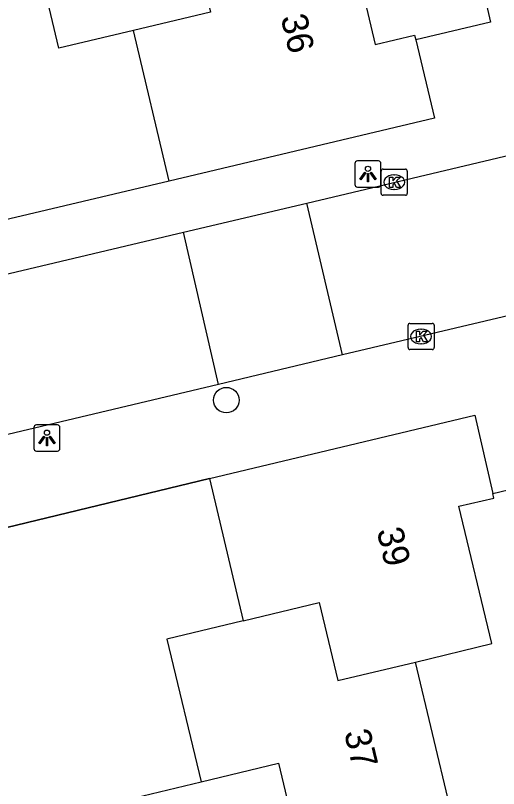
# Model space of a CAD drawing. Extents: x 158038 to 159242, y 380133 to 381214.
# Drawn here: x 158558.46 to 158576.94, y 380475.45 to 380505 of the extents above; entities that cross this region are included whole.
import ezdxf

# ---------------------------------------------------------------- set-up
doc = ezdxf.new("R2010")
doc.units = 0
for name, color, linetype in [('IMGEO_Boom', 7, 'Continuous'), ('IMGEO_Hek', 7, 'Continuous'), ('IMGEO_Kolk', 7, 'Continuous'), ('IMGEO_Lichtpunt', 7, 'Continuous'), ('IMGEO_Pand', 7, 'Continuous'), ('IMGEO_Pand_nummerreeks', 7, 'Continuous'), ('IMGEO_Rijbaan_lokaal_open', 7, 'Continuous'), ('IMGEO_Voetpad_open', 7, 'Continuous')]:
    doc.layers.add(name, color=color, linetype=linetype)

msp = doc.modelspace()

# ---------------------------------------------------------------- linework, layer by layer
at = {"layer": 'IMGEO_Boom'}
msp.add_circle((158566.528, 380490.295), 0.489, dxfattribs=at)
at = {"layer": 'IMGEO_Hek'}
for points in [[(158564.336, 380498.667), (158544.171, 380493.905)], [(158565.881, 380487.297), (158555.012, 380484.672)]]:
    msp.add_lwpolyline(points, dxfattribs=at)
at = {"layer": 'IMGEO_Kolk'}
for p, q in [((158572.446, 380498.199), (158572.446, 380499.051)), ((158572.521, 380499.125), (158573.373, 380499.125)), ((158573.447, 380499.051), (158573.447, 380498.199)), ((158572.934, 380498.905), (158572.959, 380498.905)), ((158573.373, 380498.125), (158572.521, 380498.125)), ((158572.957, 380498.345), (158572.932, 380498.345)), ((158573.475, 380492.304), (158573.475, 380493.156)), ((158573.55, 380493.23), (158574.402, 380493.23)), ((158574.476, 380493.156), (158574.476, 380492.304)), ((158573.963, 380493.01), (158573.988, 380493.01)), ((158574.402, 380492.23), (158573.55, 380492.23)), ((158573.986, 380492.45), (158573.961, 380492.45))]:
    msp.add_line(p, q, dxfattribs=at)
for points in [[(158572.446, 380498.199), (158572.446, 380499.051)], [(158572.521, 380499.125), (158573.373, 380499.125)], [(158573.447, 380499.051), (158573.447, 380498.199)], [(158572.767, 380498.825), (158572.89, 380498.825), (158572.89, 380498.674), (158573.02, 380498.825), (158573.184, 380498.825), (158573.038, 380498.674), (158573.191, 380498.425), (158573.039, 380498.425), (158572.954, 380498.589), (158572.89, 380498.522), (158572.89, 380498.425), (158572.767, 380498.425), (158572.767, 380498.825)], [(158573.373, 380498.125), (158572.521, 380498.125)], [(158573.475, 380492.304), (158573.475, 380493.156)], [(158573.55, 380493.23), (158574.402, 380493.23)], [(158574.476, 380493.156), (158574.476, 380492.304)], [(158573.796, 380492.93), (158573.919, 380492.93), (158573.919, 380492.779), (158574.049, 380492.93), (158574.213, 380492.93), (158574.067, 380492.779), (158574.22, 380492.53), (158574.068, 380492.53), (158573.983, 380492.694), (158573.919, 380492.627), (158573.919, 380492.53), (158573.796, 380492.53), (158573.796, 380492.93)], [(158574.402, 380492.23), (158573.55, 380492.23)]]:
    msp.add_lwpolyline(points, dxfattribs=at)
for centre, start, end in [((158572.523, 380499.049), 91.552, 178.448), ((158572.523, 380499.049), 91.552, 178.448), ((158573.371, 380499.049), 1.552, 88.448), ((158573.371, 380499.049), 1.552, 88.448), ((158572.523, 380498.201), 181.552, 268.448), ((158572.523, 380498.201), 181.552, 268.448), ((158573.371, 380498.201), 271.552, 358.448), ((158573.371, 380498.201), 271.552, 358.448), ((158573.552, 380493.154), 91.552, 178.448), ((158573.552, 380493.154), 91.552, 178.448), ((158574.4, 380493.154), 1.552, 88.448), ((158574.4, 380493.154), 1.552, 88.448), ((158573.552, 380492.306), 181.552, 268.448), ((158573.552, 380492.306), 181.552, 268.448), ((158574.4, 380492.306), 271.552, 358.448), ((158574.4, 380492.306), 271.552, 358.448)]:
    msp.add_arc(centre, 0.0765, start, end, dxfattribs=at)
for centre, major_axis, ratio, start_param, end_param in [((158572.933, 380498.625), (-0.387, 0.002), 0.722429, 4.712389, 7.853982), ((158572.958, 380498.625), (-0.39, 0.002), 0.717154, 1.570796, 4.712389), ((158573.962, 380492.73), (-0.387, 0.002), 0.722429, 4.712389, 7.853982), ((158573.987, 380492.73), (-0.39, 0.002), 0.717154, 1.570796, 4.712389)]:
    msp.add_ellipse(centre, major_axis=major_axis, ratio=ratio, start_param=start_param, end_param=end_param, dxfattribs=at)
at = {"layer": 'IMGEO_Lichtpunt'}
for p, q in [((158571.445, 380499.343), (158571.445, 380498.536)), ((158571.445, 380499.343), (158571.445, 380498.536)), ((158572.347, 380499.438), (158571.539, 380499.438)), ((158572.347, 380499.438), (158571.539, 380499.438)), ((158572.441, 380498.536), (158572.441, 380499.343)), ((158572.441, 380498.536), (158572.441, 380499.343)), ((158571.539, 380498.442), (158572.347, 380498.442)), ((158571.539, 380498.442), (158572.347, 380498.442)), ((158559.171, 380489.251), (158559.171, 380488.444)), ((158559.171, 380489.251), (158559.171, 380488.444)), ((158560.073, 380489.346), (158559.265, 380489.346)), ((158560.073, 380489.346), (158559.265, 380489.346)), ((158560.167, 380488.444), (158560.167, 380489.251)), ((158560.167, 380488.444), (158560.167, 380489.251)), ((158559.265, 380488.35), (158560.073, 380488.35)), ((158559.265, 380488.35), (158560.073, 380488.35))]:
    msp.add_line(p, q, dxfattribs=at)
for points in [[(158571.819, 380499.007), (158571.858, 380498.979), (158571.67, 380498.717), (158571.632, 380498.744), (158571.819, 380499.007)], [(158572.031, 380498.979), (158572.069, 380499.006), (158572.256, 380498.744), (158572.217, 380498.716), (158572.031, 380498.979)], [(158571.921, 380498.959), (158571.968, 380498.959), (158571.968, 380498.637), (158571.921, 380498.637), (158571.921, 380498.959)], [(158559.545, 380488.915), (158559.584, 380488.887), (158559.396, 380488.625), (158559.358, 380488.652), (158559.545, 380488.915)], [(158559.647, 380488.867), (158559.694, 380488.867), (158559.694, 380488.545), (158559.647, 380488.545), (158559.647, 380488.867)], [(158559.757, 380488.887), (158559.795, 380488.914), (158559.982, 380488.652), (158559.943, 380488.624), (158559.757, 380488.887)]]:
    msp.add_lwpolyline(points, dxfattribs=at)
for centre in [(158571.944, 380499.141), (158559.67, 380489.049)]:
    msp.add_circle(centre, 0.0994, dxfattribs=at)
for centre, start, end in [((158571.539, 380499.343), 90, 180), ((158571.539, 380499.343), 90, 180), ((158572.347, 380499.343), 0, 90), ((158572.347, 380499.343), 0, 90), ((158571.539, 380498.536), 180, 270), ((158571.539, 380498.536), 180, 270), ((158572.347, 380498.536), 270, 0), ((158572.347, 380498.536), 270, 360), ((158559.265, 380489.251), 90, 180), ((158559.265, 380489.251), 90, 180), ((158560.073, 380489.251), 0, 90), ((158560.073, 380489.251), 0, 90), ((158559.265, 380488.444), 180, 270), ((158559.265, 380488.444), 180, 270), ((158560.073, 380488.444), 270, 0), ((158560.073, 380488.444), 270, 360)]:
    msp.add_arc(centre, 0.0946, start, end, dxfattribs=at)
at = {"layer": 'IMGEO_Pand'}
for points in [[(158568.141, 380508.794), (158570.904, 380509.448), (158572.219, 380503.889), (158573.728, 380504.249), (158573.771, 380504.068)], [(158562.972, 380504.423), (158560.123, 380503.749), (158558.839, 380509.174)], [(158568.141, 380508.794), (158565.216, 380508.102), (158565.921, 380505.121), (158562.972, 380504.423)], [(158564.336, 380498.667), (158562.972, 380504.423)], [(158573.771, 380504.068), (158574.485, 380501.071), (158564.336, 380498.667)], [(158565.881, 380487.297), (158576.024, 380489.715), (158576.713, 380486.721)], [(158565.881, 380487.297), (158567.176, 380481.863)], [(158573.755, 380480.283), (158576.685, 380480.985), (158575.424, 380486.242), (158576.753, 380486.549), (158576.713, 380486.721)], [(158567.176, 380481.863), (158570.079, 380482.559), (158570.795, 380479.575), (158573.755, 380480.283)], [(158567.176, 380481.863), (158564.254, 380481.162), (158565.562, 380475.707)], [(158572.203, 380474.138), (158575.064, 380474.824), (158573.755, 380480.283)], [(158565.562, 380475.707), (158568.523, 380476.418), (158569.241, 380473.427), (158572.203, 380474.138)], [(158567.564, 380467.371), (158566.929, 380470.019), (158564.064, 380469.332), (158563.866, 380470.158), (158562.7, 380475.02), (158565.562, 380475.707)]]:
    msp.add_lwpolyline(points, dxfattribs=at)
at = {"layer": 'IMGEO_Rijbaan_lokaal_open'}
for points in [[(158617.159, 380502.945), (158612.772, 380501.896), (158570.966, 380492.021)], [(158569.608, 380497.828), (158580.936, 380500.512)], [(158566.227, 380490.892), (158522.276, 380480.47), (158520.895, 380486.296), (158517.767, 380499.583)], [(158564.893, 380496.712), (158569.608, 380497.828)], [(158570.966, 380492.021), (158569.608, 380497.828)], [(158532.563, 380489.056), (158564.893, 380496.712)], [(158566.227, 380490.892), (158564.893, 380496.712)], [(158570.966, 380492.021), (158566.227, 380490.892)]]:
    msp.add_lwpolyline(points, dxfattribs=at)
at = {"layer": 'IMGEO_Voetpad_open'}
for points in [[(158576.21, 380506.585), (158576.633, 380504.746), (158573.771, 380504.068)], [(158564.336, 380498.667), (158544.171, 380493.905)], [(158576.713, 380486.721), (158577.624, 380486.941), (158580.749, 380487.695)], [(158555.012, 380484.672), (158565.881, 380487.297)]]:
    msp.add_lwpolyline(points, dxfattribs=at)

# ---------------------------------------------------------------- texts
at = {"layer": 'IMGEO_Pand_nummerreeks'}
for s, rotation, p in [('36', 283.3127, (158568.602, 380504.931)), ('39', 283.4889, (158572.272, 380485.311)), ('37', 283.4842, (158571.026, 380477.592))]:
    msp.add_text(s, height=1, rotation=rotation, dxfattribs=at).set_placement(p)

doc.saveas('drawing.dxf')
